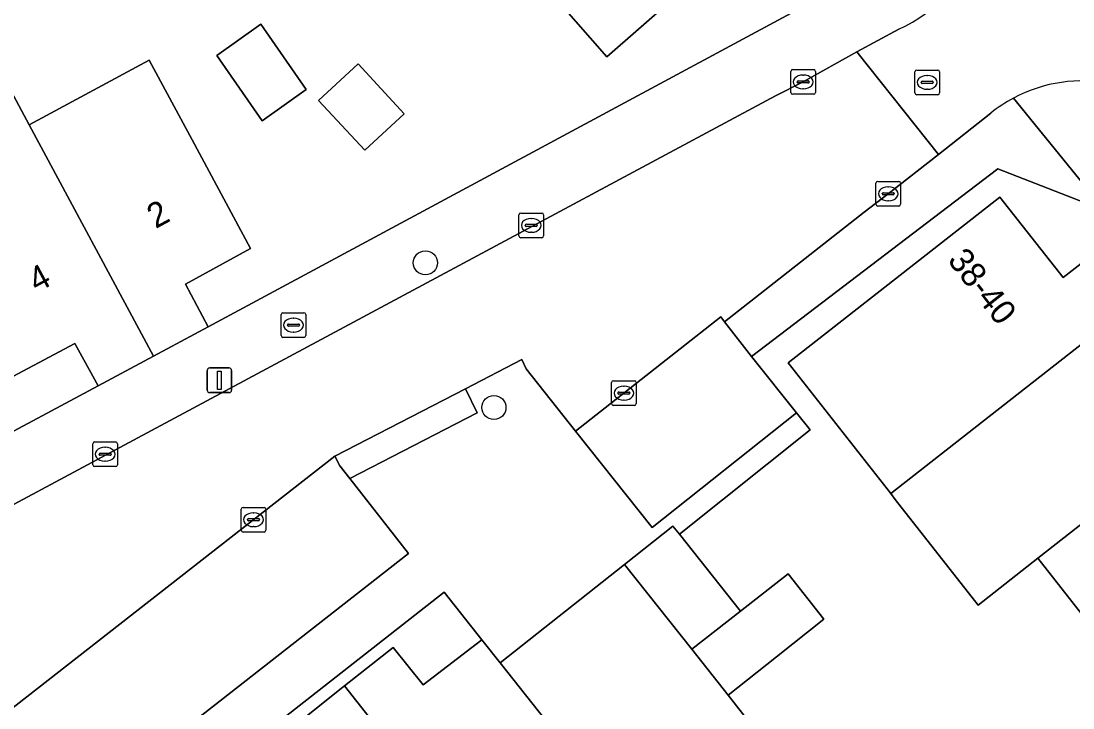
# Model space of a CAD drawing. Extents: x 160377 to 161131, y 383938 to 384853.
# Drawn here: x 160701.62 to 160744.25, y 384365.45 to 384393.29 of the extents above; entities that cross this region are included whole.
import ezdxf

# ---------------------------------------------------------------- set-up
doc = ezdxf.new("R2010")
doc.units = 0
for name, color, linetype in [('IMGEO_Boom', 7, 'Continuous'), ('IMGEO_Brandkraan', 7, 'Continuous'), ('IMGEO_Erf', 7, 'Continuous'), ('IMGEO_Kolk', 7, 'Continuous'), ('IMGEO_Lichtmast', 7, 'Continuous'), ('IMGEO_Muur', 7, 'Continuous'), ('IMGEO_Pand', 7, 'Continuous'), ('IMGEO_Pand_nummerreeks', 7, 'Continuous'), ('IMGEO_Parkeervlak_open', 7, 'Continuous'), ('IMGEO_Rijbaan_lokaal_open', 7, 'Continuous'), ('IMGEO_Rioolput', 7, 'Continuous'), ('IMGEO_Voetpad_open', 7, 'Continuous')]:
    doc.layers.add(name, color=color, linetype=linetype)

msp = doc.modelspace()

# ---------------------------------------------------------------- linework, layer by layer
at = {"layer": 'IMGEO_Boom'}
for centre in [(160718.009, 384383.49), (160720.785, 384377.626)]:
    msp.add_circle(centre, 0.489, dxfattribs=at)
at = {"layer": 'IMGEO_Brandkraan'}
for p, q in [((160712.238, 384381.465), (160713.09, 384381.465)), ((160712.163, 384380.539), (160712.163, 384381.391)), ((160712.422, 384380.959), (160712.422, 384380.971)), ((160712.465, 384381.008), (160712.863, 384381.008)), ((160712.651, 384381.245), (160712.676, 384381.245)), ((160712.906, 384380.971), (160712.906, 384380.959)), ((160713.164, 384381.391), (160713.164, 384380.539)), ((160712.86, 384380.922), (160712.462, 384380.922)), ((160712.674, 384380.685), (160712.649, 384380.685)), ((160713.09, 384380.465), (160712.238, 384380.465))]:
    msp.add_line(p, q, dxfattribs=at)
for points in [[(160712.238, 384381.465), (160713.09, 384381.465)], [(160712.163, 384380.539), (160712.163, 384381.391)], [(160713.164, 384381.391), (160713.164, 384380.539)], [(160713.09, 384380.465), (160712.238, 384380.465)]]:
    msp.add_lwpolyline(points, dxfattribs=at)
for centre, radius, start, end in [((160712.24, 384381.389), 0.0765, 91.552, 178.448), ((160712.24, 384381.389), 0.0765, 91.552, 178.448), ((160713.088, 384381.389), 0.0765, 1.552, 88.448), ((160713.088, 384381.389), 0.0765, 1.552, 88.448), ((160712.462, 384380.968), 0.0403, 85.8775, 175.7526), ((160712.867, 384380.97), 0.0386, 1.7309, 96.639), ((160712.459, 384380.958), 0.0366, 178.938, 274.7102), ((160712.863, 384380.965), 0.043, 264.8664, 352.4533), ((160712.24, 384380.541), 0.0765, 181.552, 268.448), ((160712.24, 384380.541), 0.0765, 181.552, 268.448), ((160713.088, 384380.541), 0.0765, 271.552, 358.448), ((160713.088, 384380.541), 0.0765, 271.552, 358.448)]:
    msp.add_arc(centre, radius, start, end, dxfattribs=at)
for centre, major_axis, ratio, start_param, end_param in [((160712.65, 384380.965), (-0.387, 0.002), 0.722429, 4.712389, 7.853982), ((160712.675, 384380.965), (-0.39, 0.002), 0.717154, 1.570796, 4.712389)]:
    msp.add_ellipse(centre, major_axis=major_axis, ratio=ratio, start_param=start_param, end_param=end_param, dxfattribs=at)
at = {"layer": 'IMGEO_Erf'}
for points in [[(160733.493, 384398.961), (160725.36, 384391.841), (160720.816, 384397.033)], [(160700.369, 384392.016), (160701.952, 384389.083), (160706.815, 384391.707), (160708.555, 384388.471), (160710.923, 384384.067), (160708.29, 384382.632), (160709.204, 384380.897), (160737.273, 384396.01)], [(160745.545, 384385.618), (160741.205, 384387.3), (160731.224, 384379.698), (160733.05, 384377.408), (160733.602, 384376.716), (160728.3, 384372.487), (160730.772, 384369.366), (160732.71, 384370.885), (160734.157, 384369.039), (160732.236, 384367.518), (160730.277, 384365.967), (160734.14, 384361.019), (160737.99, 384364.092), (160739.533, 384362.16), (160740.781, 384360.596), (160736.931, 384357.523), (160740.897, 384352.596), (160744.707, 384355.638)], [(160746.119, 384367.319), (160742.828, 384371.52), (160740.4, 384369.619), (160737.046, 384373.901), (160736.862, 384374.136), (160732.713, 384379.433), (160741.29, 384386.151), (160743.844, 384382.891), (160746.222, 384384.753)], [(160681.619, 384366.109), (160704.748, 384378.506), (160703.798, 384380.223), (160701.298, 384378.879)], [(160698.932, 384351.461), (160702.829, 384354.518), (160707.2, 384357.947), (160711.57, 384361.376), (160713.888, 384363.194), (160712.713, 384364.741), (160714.734, 384366.337), (160716.702, 384367.892), (160717.919, 384366.378), (160720.293, 384368.213), (160718.772, 384370.136), (160701.451, 384356.567)]]:
    msp.add_lwpolyline(points, dxfattribs=at)
for points in [[(160709.553, 384391.899), (160711.339, 384393.169), (160713.179, 384390.522), (160711.393, 384389.252)], [(160715.281, 384391.553), (160717.15, 384389.532), (160715.552, 384388.053), (160713.682, 384390.074)]]:
    msp.add_lwpolyline(points, close=True, dxfattribs=at)
at = {"layer": 'IMGEO_Kolk'}
for p, q in [((160732.814, 384390.397), (160732.814, 384391.249)), ((160732.889, 384391.323), (160733.741, 384391.323)), ((160733.815, 384391.249), (160733.815, 384390.397)), ((160733.073, 384390.817), (160733.073, 384390.829)), ((160733.511, 384390.78), (160733.113, 384390.78)), ((160733.116, 384390.866), (160733.514, 384390.866)), ((160733.302, 384391.103), (160733.327, 384391.103)), ((160733.557, 384390.829), (160733.557, 384390.817)), ((160733.325, 384390.543), (160733.3, 384390.543)), ((160733.741, 384390.323), (160732.889, 384390.323)), ((160736.264, 384385.863), (160736.264, 384386.715)), ((160736.339, 384386.789), (160737.191, 384386.789)), ((160736.752, 384386.569), (160736.777, 384386.569)), ((160737.265, 384386.715), (160737.265, 384385.863)), ((160736.523, 384386.283), (160736.523, 384386.295)), ((160736.961, 384386.246), (160736.563, 384386.246)), ((160736.566, 384386.332), (160736.964, 384386.332)), ((160737.007, 384386.295), (160737.007, 384386.283)), ((160737.191, 384385.789), (160736.339, 384385.789)), ((160736.775, 384386.009), (160736.75, 384386.009)), ((160721.797, 384384.583), (160721.797, 384385.435)), ((160721.872, 384385.509), (160722.724, 384385.509)), ((160722.285, 384385.289), (160722.31, 384385.289)), ((160722.798, 384385.435), (160722.798, 384384.583)), ((160722.056, 384385.003), (160722.056, 384385.015)), ((160722.494, 384384.966), (160722.096, 384384.966)), ((160722.099, 384385.052), (160722.497, 384385.052)), ((160722.54, 384385.015), (160722.54, 384385.003)), ((160722.724, 384384.509), (160721.872, 384384.509)), ((160722.308, 384384.729), (160722.283, 384384.729)), ((160725.553, 384377.783), (160725.553, 384378.635)), ((160725.628, 384378.709), (160726.48, 384378.709)), ((160726.041, 384378.489), (160726.066, 384378.489)), ((160726.554, 384378.635), (160726.554, 384377.783)), ((160725.812, 384378.203), (160725.812, 384378.215)), ((160726.25, 384378.166), (160725.852, 384378.166)), ((160725.855, 384378.252), (160726.253, 384378.252)), ((160726.296, 384378.215), (160726.296, 384378.203)), ((160726.48, 384377.709), (160725.628, 384377.709)), ((160726.064, 384377.929), (160726.039, 384377.929)), ((160704.532, 384375.306), (160704.532, 384376.158)), ((160704.607, 384376.232), (160705.459, 384376.232)), ((160705.02, 384376.012), (160705.045, 384376.012)), ((160705.533, 384376.158), (160705.533, 384375.306)), ((160704.791, 384375.726), (160704.791, 384375.738)), ((160705.229, 384375.689), (160704.831, 384375.689)), ((160704.834, 384375.775), (160705.232, 384375.775)), ((160705.043, 384375.452), (160705.018, 384375.452)), ((160705.275, 384375.738), (160705.275, 384375.726)), ((160705.459, 384375.232), (160704.607, 384375.232)), ((160710.544, 384372.652), (160710.544, 384373.504)), ((160710.619, 384373.578), (160711.471, 384373.578)), ((160711.032, 384373.358), (160711.057, 384373.358)), ((160711.545, 384373.504), (160711.545, 384372.652)), ((160710.803, 384373.072), (160710.803, 384373.084)), ((160711.241, 384373.035), (160710.843, 384373.035)), ((160710.846, 384373.121), (160711.244, 384373.121)), ((160711.287, 384373.084), (160711.287, 384373.072)), ((160711.471, 384372.578), (160710.619, 384372.578)), ((160711.055, 384372.798), (160711.03, 384372.798))]:
    msp.add_line(p, q, dxfattribs=at)
for points in [[(160732.814, 384390.397), (160732.814, 384391.249)], [(160732.889, 384391.323), (160733.741, 384391.323)], [(160733.815, 384391.249), (160733.815, 384390.397)], [(160733.741, 384390.323), (160732.889, 384390.323)], [(160736.264, 384385.863), (160736.264, 384386.715)], [(160736.339, 384386.789), (160737.191, 384386.789)], [(160737.265, 384386.715), (160737.265, 384385.863)], [(160737.191, 384385.789), (160736.339, 384385.789)], [(160721.797, 384384.583), (160721.797, 384385.435)], [(160721.872, 384385.509), (160722.724, 384385.509)], [(160722.798, 384385.435), (160722.798, 384384.583)], [(160722.724, 384384.509), (160721.872, 384384.509)], [(160725.553, 384377.783), (160725.553, 384378.635)], [(160725.628, 384378.709), (160726.48, 384378.709)], [(160726.554, 384378.635), (160726.554, 384377.783)], [(160726.48, 384377.709), (160725.628, 384377.709)], [(160704.532, 384375.306), (160704.532, 384376.158)], [(160704.607, 384376.232), (160705.459, 384376.232)], [(160705.533, 384376.158), (160705.533, 384375.306)], [(160705.459, 384375.232), (160704.607, 384375.232)], [(160710.544, 384372.652), (160710.544, 384373.504)], [(160710.619, 384373.578), (160711.471, 384373.578)], [(160711.545, 384373.504), (160711.545, 384372.652)], [(160711.471, 384372.578), (160710.619, 384372.578)]]:
    msp.add_lwpolyline(points, dxfattribs=at)
for centre, radius, start, end in [((160732.891, 384391.247), 0.0765, 91.552, 178.448), ((160732.891, 384391.247), 0.0765, 91.552, 178.448), ((160733.739, 384391.247), 0.0765, 1.552, 88.448), ((160733.739, 384391.247), 0.0765, 1.552, 88.448), ((160733.113, 384390.826), 0.0403, 85.8775, 175.7526), ((160733.11, 384390.816), 0.0366, 178.938, 274.7102), ((160733.514, 384390.823), 0.043, 264.8664, 352.4533), ((160733.518, 384390.828), 0.0386, 1.7309, 96.639), ((160732.891, 384390.399), 0.0765, 181.552, 268.448), ((160732.891, 384390.399), 0.0765, 181.552, 268.448), ((160733.739, 384390.399), 0.0765, 271.552, 358.448), ((160733.739, 384390.399), 0.0765, 271.552, 358.448), ((160736.341, 384386.713), 0.0765, 91.552, 178.448), ((160736.341, 384386.713), 0.0765, 91.552, 178.448), ((160737.189, 384386.713), 0.0765, 1.552, 88.448), ((160737.189, 384386.713), 0.0765, 1.552, 88.448), ((160736.563, 384386.292), 0.0403, 85.8775, 175.7526), ((160736.56, 384386.282), 0.0366, 178.938, 274.7102), ((160736.964, 384386.289), 0.043, 264.8664, 352.4533), ((160736.968, 384386.294), 0.0386, 1.7309, 96.639), ((160736.341, 384385.865), 0.0765, 181.552, 268.448), ((160736.341, 384385.865), 0.0765, 181.552, 268.448), ((160737.189, 384385.865), 0.0765, 271.552, 358.448), ((160737.189, 384385.865), 0.0765, 271.552, 358.448), ((160721.874, 384385.433), 0.0765, 91.552, 178.448), ((160721.874, 384385.433), 0.0765, 91.552, 178.448), ((160722.722, 384385.433), 0.0765, 1.552, 88.448), ((160722.722, 384385.433), 0.0765, 1.552, 88.448), ((160722.096, 384385.012), 0.0403, 85.8775, 175.7526), ((160722.093, 384385.002), 0.0366, 178.938, 274.7102), ((160722.497, 384385.009), 0.043, 264.8664, 352.4533), ((160722.501, 384385.014), 0.0386, 1.7309, 96.639), ((160721.874, 384384.585), 0.0765, 181.552, 268.448), ((160721.874, 384384.585), 0.0765, 181.552, 268.448), ((160722.722, 384384.585), 0.0765, 271.552, 358.448), ((160722.722, 384384.585), 0.0765, 271.552, 358.448), ((160725.63, 384378.633), 0.0765, 91.552, 178.448), ((160725.63, 384378.633), 0.0765, 91.552, 178.448), ((160726.478, 384378.633), 0.0765, 1.552, 88.448), ((160726.478, 384378.633), 0.0765, 1.552, 88.448), ((160725.852, 384378.212), 0.0403, 85.8775, 175.7526), ((160725.849, 384378.202), 0.0366, 178.938, 274.7102), ((160726.253, 384378.209), 0.043, 264.8664, 352.4533), ((160726.257, 384378.214), 0.0386, 1.7309, 96.639), ((160725.63, 384377.785), 0.0765, 181.552, 268.448), ((160725.63, 384377.785), 0.0765, 181.552, 268.448), ((160726.478, 384377.785), 0.0765, 271.552, 358.448), ((160726.478, 384377.785), 0.0765, 271.552, 358.448), ((160704.609, 384376.156), 0.0765, 91.552, 178.448), ((160704.609, 384376.156), 0.0765, 91.552, 178.448), ((160705.457, 384376.156), 0.0765, 1.552, 88.448), ((160705.457, 384376.156), 0.0765, 1.552, 88.448), ((160704.831, 384375.735), 0.0403, 85.8775, 175.7526), ((160704.828, 384375.725), 0.0366, 178.938, 274.7102), ((160705.232, 384375.732), 0.043, 264.8664, 352.4533), ((160705.236, 384375.737), 0.0386, 1.7309, 96.639), ((160704.609, 384375.308), 0.0765, 181.552, 268.448), ((160704.609, 384375.308), 0.0765, 181.552, 268.448), ((160705.457, 384375.308), 0.0765, 271.552, 358.448), ((160705.457, 384375.308), 0.0765, 271.552, 358.448), ((160710.621, 384373.502), 0.0765, 91.552, 178.448), ((160710.621, 384373.502), 0.0765, 91.552, 178.448), ((160711.469, 384373.502), 0.0765, 1.552, 88.448), ((160711.469, 384373.502), 0.0765, 1.552, 88.448), ((160710.843, 384373.081), 0.0403, 85.8775, 175.7526), ((160710.84, 384373.071), 0.0366, 178.938, 274.7102), ((160711.244, 384373.078), 0.043, 264.8664, 352.4533), ((160711.248, 384373.083), 0.0386, 1.7309, 96.639), ((160710.621, 384372.654), 0.0765, 181.552, 268.448), ((160710.621, 384372.654), 0.0765, 181.552, 268.448), ((160711.469, 384372.654), 0.0765, 271.552, 358.448), ((160711.469, 384372.654), 0.0765, 271.552, 358.448)]:
    msp.add_arc(centre, radius, start, end, dxfattribs=at)
for centre, major_axis, ratio, start_param, end_param in [((160733.301, 384390.823), (-0.387, 0.002), 0.722429, 4.712389, 7.853982), ((160733.326, 384390.823), (-0.39, 0.002), 0.717154, 1.570796, 4.712389), ((160736.751, 384386.289), (-0.387, 0.002), 0.722429, 4.712389, 7.853982), ((160736.776, 384386.289), (-0.39, 0.002), 0.717154, 1.570796, 4.712389), ((160722.284, 384385.009), (-0.387, 0.002), 0.722429, 4.712389, 7.853982), ((160722.309, 384385.009), (-0.39, 0.002), 0.717154, 1.570796, 4.712389), ((160726.04, 384378.209), (-0.387, 0.002), 0.722429, 4.712389, 7.853982), ((160726.065, 384378.209), (-0.39, 0.002), 0.717154, 1.570796, 4.712389), ((160705.019, 384375.732), (-0.387, 0.002), 0.722429, 4.712389, 7.853982), ((160705.044, 384375.732), (-0.39, 0.002), 0.717154, 1.570796, 4.712389), ((160711.031, 384373.078), (-0.387, 0.002), 0.722429, 4.712389, 7.853982), ((160711.056, 384373.078), (-0.39, 0.002), 0.717154, 1.570796, 4.712389)]:
    msp.add_ellipse(centre, major_axis=major_axis, ratio=ratio, start_param=start_param, end_param=end_param, dxfattribs=at)
at = {"layer": 'IMGEO_Lichtmast'}
for p, q in [((160709.169, 384378.329), (160709.169, 384379.129)), ((160709.169, 384379.129), (160709.169, 384378.329)), ((160709.269, 384379.229), (160710.059, 384379.229)), ((160710.059, 384379.229), (160709.269, 384379.229)), ((160710.159, 384379.129), (160710.159, 384378.329)), ((160710.159, 384378.329), (160710.159, 384379.129)), ((160710.059, 384378.229), (160709.269, 384378.229)), ((160709.269, 384378.229), (160710.059, 384378.229))]:
    msp.add_line(p, q, dxfattribs=at)
msp.add_lwpolyline([(160709.589, 384379.104), (160709.739, 384379.104), (160709.739, 384378.354), (160709.589, 384378.354), (160709.589, 384379.104)], dxfattribs=at)
for centre, start, end in [((160709.269, 384379.129), 90, 180), ((160709.269, 384379.129), 90, 180), ((160710.059, 384379.129), 0, 90), ((160710.059, 384379.129), 360, 90), ((160709.269, 384378.329), 180, 270), ((160709.269, 384378.329), 180, 270), ((160710.059, 384378.329), 270, 0), ((160710.059, 384378.329), 270, 0)]:
    msp.add_arc(centre, 0.1, start, end, dxfattribs=at)
at = {"layer": 'IMGEO_Muur'}
msp.add_lwpolyline([(160728.3, 384372.487), (160733.602, 384376.716)], dxfattribs=at)
at = {"layer": 'IMGEO_Pand'}
for points in [[(160723.242, 384399.156), (160720.816, 384397.033), (160725.36, 384391.841), (160733.493, 384398.961), (160730.943, 384401.872), (160733.222, 384403.867), (160731.34, 384406.017)], [(160711.393, 384389.252), (160713.179, 384390.522), (160711.339, 384393.169), (160709.553, 384391.899)], [(160701.952, 384389.083), (160700.369, 384392.016), (160695.617, 384389.452), (160697.195, 384386.516), (160701.298, 384378.879), (160703.798, 384380.223), (160704.748, 384378.506), (160706.991, 384379.71)], [(160706.991, 384379.71), (160709.204, 384380.897), (160708.29, 384382.632), (160710.923, 384384.067), (160708.555, 384388.471), (160706.815, 384391.707), (160701.952, 384389.083)], [(160713.682, 384390.074), (160715.552, 384388.053), (160717.15, 384389.532), (160715.281, 384391.553)], [(160747.817, 384382.717), (160746.222, 384384.753), (160743.844, 384382.891), (160741.29, 384386.151), (160732.713, 384379.433), (160736.862, 384374.136)], [(160747.817, 384382.717), (160736.862, 384374.136), (160737.046, 384373.901), (160740.4, 384369.619), (160742.828, 384371.52), (160750.144, 384377.251), (160748.2, 384379.733), (160749.411, 384380.682)], [(160746.119, 384367.319), (160753.435, 384373.05), (160750.144, 384377.251), (160742.828, 384371.52)], [(160728.806, 384367.825), (160730.772, 384369.366), (160728.3, 384372.487), (160728.039, 384372.817), (160726.081, 384371.267)], [(160730.772, 384369.366), (160728.806, 384367.825), (160730.277, 384365.967), (160732.236, 384367.518), (160734.157, 384369.039), (160732.71, 384370.885)], [(160714.734, 384366.337), (160721.335, 384357.957), (160725.695, 384361.391), (160724.173, 384363.313), (160721.038, 384367.273), (160720.293, 384368.213), (160717.919, 384366.378), (160716.702, 384367.892)], [(160711.57, 384361.376), (160716.971, 384354.519), (160721.335, 384357.957), (160714.734, 384366.337), (160712.713, 384364.741), (160713.888, 384363.194)]]:
    msp.add_lwpolyline(points, close=True, dxfattribs=at)
at = {"layer": 'IMGEO_Parkeervlak_open'}
for points in [[(160731.224, 384379.698), (160730.134, 384381.104), (160729.977, 384381.304), (160724.093, 384376.663), (160727.2, 384372.755), (160733.05, 384377.408)], [(160714.943, 384374.747), (160714.538, 384375.263), (160714.338, 384375.65), (160694.739, 384360.349), (160697.764, 384356.409), (160717.327, 384371.714)]]:
    msp.add_lwpolyline(points, close=True, dxfattribs=at)
at = {"layer": 'IMGEO_Rijbaan_lokaal_open'}
for points in [[(160737.191, 384392.957), (160735.489, 384392.045), (160738.804, 384387.879), (160740.921, 384389.562)], [(160694.739, 384360.349), (160714.338, 384375.65), (160719.633, 384378.388), (160721.91, 384379.565), (160722.092, 384379.187), (160724.093, 384376.663), (160729.977, 384381.304), (160730.134, 384381.104), (160735.785, 384385.542), (160736.765, 384386.289), (160738.804, 384387.879), (160735.489, 384392.045), (160733.315, 384390.823), (160732.191, 384390.257), (160696.495, 384371.11)]]:
    msp.add_lwpolyline(points, dxfattribs=at)
for centre, radius, start, end in [((160734.956, 384397.959), 5.479, 294.0726, 345.6888), ((160744.643, 384384.916), 5.953, 40.0682, 118.1094), ((160744.646, 384384.914), 5.957, 118.1242, 128.7062)]:
    msp.add_arc(centre, radius, start, end, dxfattribs=at)
at = {"layer": 'IMGEO_Rioolput'}
for p, q in [((160737.841, 384390.38), (160737.841, 384391.232)), ((160737.916, 384391.306), (160738.768, 384391.306)), ((160738.842, 384391.232), (160738.842, 384390.38)), ((160738.1, 384390.8), (160738.1, 384390.812)), ((160738.143, 384390.849), (160738.541, 384390.849)), ((160738.329, 384391.086), (160738.354, 384391.086)), ((160738.584, 384390.812), (160738.584, 384390.8)), ((160738.538, 384390.763), (160738.14, 384390.763)), ((160738.352, 384390.526), (160738.327, 384390.526)), ((160738.768, 384390.306), (160737.916, 384390.306))]:
    msp.add_line(p, q, dxfattribs=at)
for points in [[(160737.841, 384390.38), (160737.841, 384391.232)], [(160737.916, 384391.306), (160738.768, 384391.306)], [(160738.842, 384391.232), (160738.842, 384390.38)], [(160738.768, 384390.306), (160737.916, 384390.306)]]:
    msp.add_lwpolyline(points, dxfattribs=at)
for centre, radius, start, end in [((160737.918, 384391.23), 0.0765, 91.552, 178.448), ((160737.918, 384391.23), 0.0765, 91.552, 178.448), ((160738.766, 384391.23), 0.0765, 1.552, 88.448), ((160738.766, 384391.23), 0.0765, 1.552, 88.448), ((160738.14, 384390.809), 0.0403, 85.8775, 175.7526), ((160738.137, 384390.799), 0.0366, 178.938, 274.7102), ((160738.541, 384390.806), 0.043, 264.8664, 352.4533), ((160738.545, 384390.811), 0.0386, 1.7309, 96.639), ((160737.918, 384390.382), 0.0765, 181.552, 268.448), ((160737.918, 384390.382), 0.0765, 181.552, 268.448), ((160738.766, 384390.382), 0.0765, 271.552, 358.448), ((160738.766, 384390.382), 0.0765, 271.552, 358.448)]:
    msp.add_arc(centre, radius, start, end, dxfattribs=at)
for centre, major_axis, ratio, start_param, end_param in [((160738.328, 384390.806), (-0.387, 0.002), 0.722429, 4.712389, 7.853982), ((160738.353, 384390.806), (-0.39, 0.002), 0.717154, 1.570796, 4.712389)]:
    msp.add_ellipse(centre, major_axis=major_axis, ratio=ratio, start_param=start_param, end_param=end_param, dxfattribs=at)
at = {"layer": 'IMGEO_Voetpad_open'}
for points in [[(160740.265, 384396.605), (160737.273, 384396.01), (160709.204, 384380.897), (160706.991, 384379.71), (160704.748, 384378.506), (160681.619, 384366.109), (160676.582, 384363.407), (160671.859, 384360.874), (160669.976, 384359.934), (160664.895, 384357.147), (160659.814, 384354.36), (160656.147, 384352.349), (160656.123, 384352.389), (160654.921, 384351.737), (160657.293, 384347.93), (160659.075, 384349.065), (160658.147, 384350.542), (160657.911, 384350.982), (160661.209, 384352.749), (160661.445, 384352.309), (160666.142, 384354.828), (160696.495, 384371.11), (160732.191, 384390.257)], [(160732.191, 384390.257), (160733.315, 384390.823), (160735.489, 384392.045), (160737.191, 384392.957)], [(160741.205, 384387.3), (160745.545, 384385.618), (160741.838, 384390.167)], [(160741.838, 384390.167), (160745.545, 384385.618), (160746.222, 384384.753), (160747.817, 384382.717), (160749.411, 384380.682), (160759.699, 384367.649), (160761.277, 384365.634), (160762.855, 384363.62), (160779.656, 384342.26), (160781.263, 384340.208), (160782.871, 384338.156), (160783.548, 384337.293), (160784.24, 384332.486), (160784.161, 384332.424), (160785.23, 384331.026)], [(160740.921, 384389.562), (160738.804, 384387.879), (160736.765, 384386.289), (160735.785, 384385.542), (160730.134, 384381.104), (160731.224, 384379.698), (160741.205, 384387.3)], [(160701.451, 384356.567), (160718.772, 384370.136), (160720.293, 384368.213), (160721.038, 384367.273), (160726.081, 384371.267), (160728.039, 384372.817), (160728.3, 384372.487), (160733.602, 384376.716), (160733.05, 384377.408), (160727.2, 384372.755), (160724.093, 384376.663), (160722.092, 384379.187), (160721.91, 384379.565), (160719.633, 384378.388), (160720.108, 384377.415), (160714.943, 384374.747), (160717.327, 384371.714), (160697.764, 384356.409)], [(160745.32, 384350.317), (160743.73, 384349.047), (160742.334, 384350.795), (160740.897, 384352.596), (160736.931, 384357.523), (160735.654, 384359.121), (160734.14, 384361.019), (160730.277, 384365.967), (160728.806, 384367.825), (160726.081, 384371.267), (160721.038, 384367.273), (160724.173, 384363.313), (160725.695, 384361.391), (160732.864, 384352.338), (160738.363, 384345.393), (160738.244, 384345.329), (160737.476, 384344.698), (160733.954, 384341.937), (160730.375, 384339.132), (160728.999, 384338.005), (160725.228, 384335.057), (160721.914, 384332.466), (160718.478, 384329.78)]]:
    msp.add_lwpolyline(points, dxfattribs=at)
msp.add_lwpolyline([(160719.633, 384378.388), (160714.338, 384375.65), (160714.538, 384375.263), (160714.943, 384374.747), (160720.108, 384377.415)], close=True, dxfattribs=at)
for centre, radius, start, end in [((160734.956, 384397.959), 5.479, 294.0726, 345.6888), ((160744.643, 384384.916), 5.953, 40.0682, 118.1094), ((160744.646, 384384.914), 5.957, 118.1242, 128.7062)]:
    msp.add_arc(centre, radius, start, end, dxfattribs=at)

# ---------------------------------------------------------------- texts
at = {"layer": 'IMGEO_Pand_nummerreeks'}
for s, rotation, p in [('2', 28.3206, (160707.077, 384384.857)), ('38-40', 308.0764, (160739.134, 384383.584)), ('4', 28.3213, (160702.266, 384382.265))]:
    msp.add_text(s, height=1, rotation=rotation, dxfattribs=at).set_placement(p)

doc.saveas('drawing.dxf')
